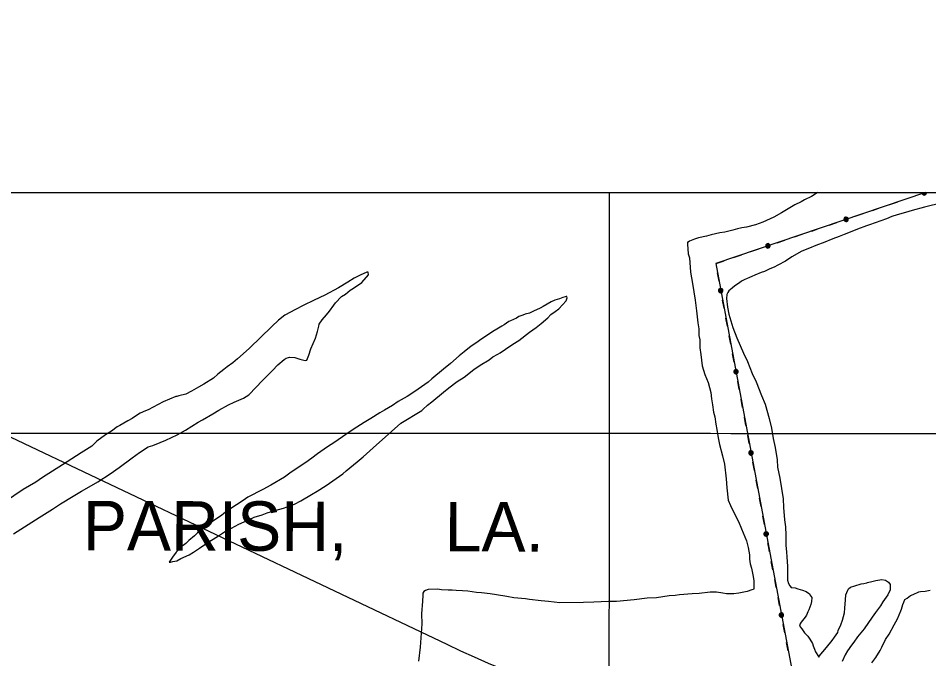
# Model space of a CAD drawing. Extents: x 3250478 to 3288318, y 788638 to 816472.
# Drawn here: x 3262729 to 3266413, y 805228 to 807821 of the extents above; entities that cross this region are included whole.
import ezdxf

# ---------------------------------------------------------------- set-up
doc = ezdxf.new("R2010")
doc.units = 0
for name, color, linetype in [('V-ANNO-SYMB', 7, 'Continuous'), ('V-GRID-MAJR', 7, 'Continuous'), ('V-ROAD-CNTR', 7, 'Continuous'), ('V-SITE-VEGE', 7, 'Continuous'), ('V-TOPO-GNAM-IDEN', 7, 'Continuous'), ('V-UTIL-LINE', 7, 'Continuous')]:
    doc.layers.add(name, color=color, linetype=linetype)

msp = doc.modelspace()

# ---------------------------------------------------------------- linework, layer by layer
at = {"layer": 'V-ANNO-SYMB'}
msp.add_lwpolyline([(3254798.2985432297, 807115.6238858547), (3267896.0068573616, 807115.6238858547), (3267896.0068573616, 812138.0773467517), (3254798.2985432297, 812138.0773467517)], close=True, dxfattribs=at)
at = {"layer": 'V-GRID-MAJR'}
for points in [[(3265115.18, 794019.63), (3265117.824, 800078.686), (3265120.469, 806140.826), (3265120.894318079, 807115.6238858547)], [(3254645.228, 806146.921), (3259882.848, 806143.493), (3265120.469, 806140.826), (3270358.09, 806138.922), (3275595.711, 806137.779), (3280833.333, 806137.398), (3286070.954, 806137.779), (3286070.955, 806137.779)]]:
    msp.add_spline(points, degree=3, dxfattribs=at)
at = {"layer": 'V-ROAD-CNTR'}
msp.add_line((3260610.33461615, 807115.6238858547), (3264462.056522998, 805287.2068636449), dxfattribs=at)
msp.add_arc((3266606.237666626, 809804.1142127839), 5000, 244.60625389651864, 289.19076315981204, dxfattribs=at)
at = {"layer": 'V-SITE-VEGE'}
for points in [[(3265963.4733934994, 807115.6238858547), (3265960.9, 807113.647), (3265938.49, 807099.596), (3265909.812, 807085.471), (3265896.107, 807077.789), (3265871.177, 807064.96), (3265816.37, 807032.9770000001), (3265785.2260000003, 807015.063), (3265741.575, 806994.495), (3265711.6010000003, 806984.115), (3265675.341, 806974.92), (3265656.563, 806972.194), (3265639.052, 806968.229), (3265620.303, 806962.996), (3265587.791, 806955.0970000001), (3265567.759, 806952.357), (3265532.739, 806944.429), (3265512.736, 806939.182), (3265481.477, 806931.2980000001), (3265465.234, 806926.094), (3265444.009, 806918.3250000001), (3265439.036, 806914.506), (3265436.526, 806914.4770000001), (3265436.628, 806905.7000000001), (3265439.585, 806866.861), (3265444.789, 806850.6190000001), (3265449.217, 806792.988), (3265456.023, 806746.6680000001), (3265468.089, 806679.09), (3265472.343, 806636.506), (3265477.924, 806587.666), (3265481.958, 806563.886), (3265482.278, 806536.304), (3265486.2430000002, 806518.7930000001), (3265486.62, 806486.193), (3265490.685, 806459.907), (3265496.235, 806413.573), (3265506.6720000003, 806378.583), (3265519.586, 806346.1290000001), (3265531.3340000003, 806306.137), (3265534.146, 806279.835), (3265536.929, 806256.041), (3265542.29, 806226.007), (3265547.523, 806207.26), (3265551.6350000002, 806177.214), (3265555.6410000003, 806155.939), (3265561.046, 806122.145), (3265566.367, 806095.871), (3265578.188, 806049.611), (3265586.099, 806015.846), (3265593.0500000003, 805956.988), (3265595.9790000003, 805920.657), (3265601.574, 805870.563), (3265610.61, 805848.096), (3265623.467, 805820.657), (3265642.694, 805784.512), (3265655.58, 805754.566), (3265674.952, 805705.885), (3265681.538, 805678.372), (3265686.9020000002, 805648.338), (3265687.09, 805632.0380000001), (3265689.83, 805612.007), (3265695.049, 805594.513), (3265700.367, 805568.2390000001), (3265704.39, 805545.715)], [(3266601.927233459, 807115.6238858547), (3266592.9250000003, 807112.171), (3266566.698, 807103.09), (3266540.453, 807095.262), (3266506.702, 807086.096), (3266490.447, 807082.145), (3266469.217, 807074.377), (3266451.721, 807069.159), (3266421.702, 807062.542), (3266395.444, 807055.9670000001), (3266345.436, 807042.85), (3266317.954, 807033.755), (3266284.201, 807024.588), (3266262.9590000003, 807018.071)], [(3266262.9590000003, 807018.071), (3266241.7460000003, 807009.05), (3266173.062, 806984.431), (3266160.5670000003, 806980.523), (3266124.367, 806966.312), (3266101.898, 806957.274), (3266070.683, 806945.6290000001), (3266050.725, 806936.62), (3266024.494, 806927.539), (3265985.801, 806912.044), (3265962.079, 806902.992), (3265923.384, 806887.497), (3265898.4250000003, 806877.177), (3265858.549, 806855.399), (3265832.42, 806837.54), (3265802.518, 806820.894), (3265787.559, 806813.198), (3265770.077, 806806.726), (3265747.639, 806795.179), (3265735.144, 806791.274), (3265708.93, 806780.939), (3265696.452, 806775.779), (3265687.717, 806771.916), (3265675.253, 806765.5040000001), (3265667.757, 806762.909), (3265655.293, 806756.495), (3265646.589, 806750.123), (3265627.926, 806737.368), (3265616.741, 806728.462), (3265604.335, 806717.032), (3265599.393, 806710.7050000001), (3265595.733, 806701.885), (3265594.6520000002, 806686.826), (3265598.819, 806651.762), (3265604.167, 806622.981), (3265619.836, 806569.242), (3265635.374, 806526.785), (3265662.428, 806464.399), (3265679.119, 806430.734), (3265698.475, 806383.306), (3265713.913, 806349.627), (3265735.88, 806293.454), (3265750.076, 806258.505), (3265767.042, 806201.018), (3265776.2830000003, 806160.996), (3265783.031, 806119.694), (3265790.973, 806083.419), (3265799.075, 806033.354), (3265800.676, 806003.275), (3265809.96, 805959.495), (3265823.469, 805875.633), (3265825.127, 805840.541), (3265829.469, 805790.432), (3265832.295, 805762.877), (3265833.94, 805729.04), (3265834.434, 805686.408), (3265837.2290000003, 805661.361), (3265838.73, 805640.06), (3265840.418, 805602.461), (3265841.069, 805546.039), (3265844.977, 805533.544), (3265850.107, 805523.572), (3265856.45, 805517.375), (3265871.525, 805515.04), (3265882.85, 805511.411), (3265901.717, 805506.612), (3265916.835, 805500.518), (3265929.489, 805490.632), (3265932.039, 805486.898), (3265939.678, 805476.9550000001), (3265938.613, 805460.6410000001), (3265934.997, 805448.058), (3265927.72, 805426.656), (3265922.807, 805417.823), (3265917.935, 805405.226), (3265913.021, 805396.3910000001), (3265896.955, 805376.1410000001), (3265889.5470000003, 805366.025), (3265892.156, 805357.278), (3265898.511, 805349.828), (3265909.984, 805333.659), (3265922.682, 805320.011), (3265931.603, 805307.573), (3265941.835, 805290.137), (3265944.4620000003, 805280.134), (3265949.6210000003, 805267.656), (3265954.7660000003, 805256.429), (3265966.267, 805237.751), (3265967.549, 805235.259), (3265968.7600000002, 805239.033), (3265998.448, 805274.488), (3266021.95, 805302.3470000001), (3266031.822, 805316.257), (3266044.143, 805335.207), (3266046.563, 805342.76), (3266056.332, 805365.444), (3266063.64, 805384.339), (3266072.0670000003, 805414.53), (3266073.103, 805433.353), (3266075.221, 805467.236), (3266077.4960000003, 805487.324)], [(3262708.954, 805734.321), (3262738.828, 805753.476), (3262813.535, 805799.483), (3262867.06, 805833.959), (3262899.412, 805855.649), (3262950.471, 805886.336), (3262984.093, 805906.7880000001), (3263015.235, 805924.703), (3263050.124, 805943.916), (3263101.154, 805977.11), (3263137.2260000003, 806002.605), (3263189.437, 806042.083), (3263219.2830000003, 806063.746), (3263254.144, 806085.465), (3263272.877, 806091.951), (3263302.839, 806103.586), (3263325.306, 806112.622), (3263371.453, 806134.4720000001), (3263405.088, 806153.67), (3263456.13, 806185.608), (3263473.569, 806195.8420000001), (3263515.938, 806218.903), (3263540.839, 806234.238), (3263579.463, 806256.002), (3263601.915, 806266.2930000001), (3263640.595, 806283.042), (3263661.751, 806297.079), (3263691.494, 806327.518), (3263715.028, 806352.871), (3263757.18, 806394.74), (3263779.489, 806417.569), (3263804.3170000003, 806439.1730000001), (3263813.037, 806444.289), (3263821.77, 806448.154), (3263826.781, 806448.211), (3263848.113, 806447.204), (3263868.247, 806441.166), (3263889.634, 806435.143), (3263895.889, 806436.47), (3263904.433, 806456.628), (3263912.9080000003, 806483.062), (3263931.221, 806525.91), (3263939.694, 806552.3420000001), (3263944.449, 806574.968), (3263945.616, 806582.505), (3263957.952, 806600.203), (3263975.273, 806620.466), (3263987.6520000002, 806634.403), (3264004.914, 806659.684), (3264012.336, 806668.547), (3264037.123, 806693.914), (3264053.306, 806704.131), (3264071.927, 806720.648), (3264085.632, 806728.3300000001), (3264119.223, 806751.291), (3264145.208, 806781.687), (3264145.075, 806792.969)], [(3264145.075, 806792.969), (3264138.806, 806792.898), (3264112.606, 806781.31), (3264087.676, 806768.482), (3264062.787, 806751.893), (3264024.18, 806728.875), (3263969.345, 806699.398), (3263925.679, 806680.086), (3263880.789, 806658.25), (3263850.884, 806641.6020000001), (3263807.262, 806618.525), (3263781.162, 806598.162), (3263755.126, 806572.783), (3263664.594, 806485.21), (3263638.5270000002, 806462.338)], [(3264276.286, 806181.289), (3264360.951, 806233.679), (3264367.162, 806238.768), (3264384.542, 806254.0160000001), (3264401.935, 806268.012), (3264449.132, 806307.43), (3264470.244, 806325.229), (3264505.06, 806350.71), (3264532.4420000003, 806368.583), (3264572.216, 806399.135), (3264597.091, 806416.981), (3264634.4590000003, 806438.731), (3264649.375, 806450.187), (3264669.318, 806460.4500000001), (3264678.024, 806466.821), (3264700.433, 806480.873), (3264730.293, 806501.283), (3264753.9420000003, 806516.604), (3264797.449, 806549.71), (3264823.561, 806568.822), (3264844.688, 806585.368), (3264870.757, 806608.24), (3264883.1520000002, 806620.9230000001), (3264900.56, 806633.664), (3264915.475, 806645.122), (3264945.204, 806676.8150000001), (3264950.074, 806689.408), (3264948.764, 806694.411), (3264945.001, 806694.368), (3264941.256, 806693.0700000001), (3264932.507, 806690.463), (3264918.773, 806685.2880000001), (3264900.023, 806680.055), (3264885.065, 806672.359), (3264852.667, 806654.4280000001), (3264840.218, 806646.761), (3264812.762, 806635.157), (3264796.5500000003, 806627.446), (3264780.31, 806622.242), (3264770.321, 806618.365), (3264754.0810000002, 806613.161), (3264744.1210000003, 806606.7760000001), (3264720.414, 806596.47), (3264714.19, 806592.636), (3264694.273, 806579.867), (3264685.557, 806574.751), (3264664.3850000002, 806561.965), (3264648.187, 806553.001), (3264623.3140000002, 806535.159), (3264604.636, 806523.657), (3264579.7630000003, 806505.813), (3264561.1, 806493.058), (3264532.522, 806470.158), (3264512.65, 806453.6240000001), (3264477.892, 806423.127), (3264449.3140000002, 806400.2270000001), (3264402.1180000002, 806360.809), (3264387.216, 806348.0970000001), (3264333.737, 806309.859), (3264302.624, 806289.436), (3264265.242, 806268.942), (3264242.847, 806253.633), (3264210.464, 806234.449), (3264191.788, 806222.948), (3264155.676, 806201.212), (3264128.278, 806184.595), (3264083.4590000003, 806156.49), (3264053.599, 806136.082), (3264010.063, 806105.482), (3263980.1890000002, 806086.328), (3263939.13, 806058.2660000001), (3263916.764, 806040.452), (3263891.8910000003, 806022.608), (3263865.765, 806004.752), (3263827.187, 805979.225), (3263806.045, 805963.937), (3263751.253, 805930.698), (3263717.602, 805912.753), (3263657.768, 805881.966), (3263639.105, 805869.211), (3263611.725, 805851.34), (3263593.061, 805838.583), (3263560.7090000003, 805816.893), (3263550.7800000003, 805807.998), (3263512.2, 805782.474), (3263503.511, 805774.849), (3263483.624, 805759.571), (3263466.214, 805746.831), (3263453.779, 805737.909), (3263441.37, 805726.48), (3263419.018, 805707.4130000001), (3263406.626, 805694.729), (3263386.74, 805679.451), (3263380.528, 805674.3640000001), (3263368.148, 805660.427), (3263353.349, 805638.9400000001), (3263339.789, 805618.72), (3263344.805, 805618.777), (3263353.552, 805621.384), (3263369.809, 805625.335), (3263386.007, 805634.297)], [(3263638.5270000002, 806462.338), (3263616.187, 806442.0160000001), (3263596.3140000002, 806425.485), (3263573.919, 806410.1780000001), (3263560.259, 806398.734), (3263536.651, 806379.652), (3263518.019, 806364.389), (3263479.426, 806340.118), (3263458.256, 806327.332), (3263429.606, 806310.7000000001), (3263407.169, 806299.156), (3263378.4020000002, 806292.5530000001), (3263370.909, 806289.958), (3263365.893, 806289.9010000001), (3263314.732, 806267.991), (3263254.912, 806235.952), (3263243.673, 806232.059), (3263222.472, 806221.782), (3263211.261, 806215.384), (3263190.105, 806201.345), (3263171.413, 806191.0970000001), (3263139.032, 806171.9130000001), (3263129.058, 806166.783), (3263105.4390000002, 806148.953), (3263081.774, 806134.888), (3263046.958, 806109.404), (3263025.876, 806089.098), (3262983.5500000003, 806062.2760000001), (3262907.6180000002, 806013.746), (3262826.714, 805961.402), (3262799.332, 805943.527), (3262748.274, 805912.841), (3262672.3710000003, 805861.805)], [(3263386.007, 805634.297), (3263419.7, 805648.484), (3263437.123, 805659.971), (3263462.026, 805675.306), (3263479.434, 805688.047), (3263510.5470000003, 805708.469), (3263534.198, 805723.789), (3263567.818, 805744.2440000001), (3263591.497, 805757.056), (3263621.4, 805773.702), (3263642.613, 805782.726), (3263662.573, 805791.735), (3263683.786, 805800.759), (3263715.014, 805811.15), (3263736.2430000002, 805818.916), (3263772.489, 805829.3690000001), (3263802.492, 805837.24), (3263846.188, 805854.047), (3263872.357, 805868.144), (3263914.7120000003, 805892.458), (3263938.377, 805906.525), (3263974.477, 805929.514), (3264041.645, 805976.688), (3264055.293, 805989.385), (3264100.025, 806025.012), (3264123.6180000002, 806045.349), (3264164.572, 806082.189), (3264276.286, 806181.289)], [(3265704.39, 805545.715), (3265704.7660000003, 805513.115), (3265703.556, 805509.338), (3265697.302, 805508.013), (3265677.329, 805500.258), (3265644.799, 805493.6140000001), (3265623.514, 805490.859), (3265594.676, 805490.525), (3265579.5870000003, 805494.1140000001), (3265553.217, 805497.573), (3265528.137, 805497.282), (3265483.044, 805492.997), (3265455.474, 805491.427), (3265404.114, 805487.0700000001), (3265386.5870000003, 805484.359), (3265362.779, 805482.831), (3265311.458, 805474.715), (3265272.606, 805473.011), (3265220.003, 805467.387), (3265148.608, 805460.2930000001), (3265117.2630000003, 805459.93), (3265057.095, 805457.983), (3265015.733, 805456.25), (3264920.444, 805455.15), (3264873.9930000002, 805459.6290000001), (3264843.859, 805463.0430000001), (3264797.396, 805468.7760000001), (3264781.065, 805471.094), (3264733.363, 805475.561), (3264705.721, 805480.257), (3264663.004, 805487.2880000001), (3264637.8850000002, 805490.759), (3264602.719, 805495.3690000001), (3264582.643, 805496.3910000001), (3264547.466, 805502.2540000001), (3264526.136, 805503.262), (3264501.046, 805504.2270000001), (3264484.718, 805506.549), (3264468.418, 805506.356), (3264440.8170000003, 805507.294), (3264424.49, 805509.613), (3264386.876, 805509.177), (3264376.8880000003, 805505.3), (3264369.423, 805500.198), (3264365.735, 805493.884), (3264365.852, 805483.855), (3264363.605, 805461.257), (3264360.437, 805409.808), (3264360.898, 805369.685), (3264357.791, 805313.2220000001), (3264354.463, 805275.561), (3264347.592, 805219.055)], [(3266077.4960000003, 805487.324), (3266084.802, 805506.2170000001), (3266087.253, 805511.263), (3266095.957, 805517.635), (3266113.437, 805524.106), (3266138.426, 805531.9180000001), (3266149.697, 805533.302), (3266162.2060000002, 805535.954), (3266164.698, 805537.238), (3266182.2090000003, 805541.201), (3266198.466, 805545.152), (3266222.245, 805549.188), (3266237.318, 805546.854), (3266249.958, 805538.221), (3266256.33, 805529.517), (3266256.59, 805506.948), (3266246.79, 805486.773), (3266227.0470000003, 805458.958), (3266217.207, 805442.541), (3266197.45, 805415.98), (3266183.876, 805397.014), (3266150.571, 805348.978), (3266138.207, 805333.786), (3266124.6040000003, 805317.326), (3266109.804, 805295.838), (3266099.92, 805283.186), (3266083.88, 805260.429), (3266074.037, 805244.012), (3266061.803, 805217.537)], [(3266182.258, 805211.406), (3266198.296, 805234.1630000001), (3266215.532, 805261.948), (3266222.894, 805275.827), (3266237.593, 805306.095), (3266252.3910000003, 805327.5800000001), (3266273.273, 805365.442), (3266285.534, 805389.41), (3266298.951, 805422.167), (3266302.625, 805429.735), (3266307.423, 805448.599), (3266311.083, 805457.419), (3266315.968, 805468.761), (3266324.688, 805473.8790000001), (3266338.362, 805484.068), (3266349.602, 805487.959), (3266372.042, 805499.506), (3266379.5500000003, 805500.845), (3266398.342, 805502.318), (3266418.361, 805506.307)]]:
    msp.add_lwpolyline(points, dxfattribs=at)
at = {"layer": 'V-UTIL-LINE'}
for points in [[(3266399.2158636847, 807115.6238858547), (3265550.8412168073, 806827.7419813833), (3265764.9512168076, 805678.3539813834), (3265990.4522168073, 804483.7969813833), (3266220.6492168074, 803279.0179813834), (3266414.2212168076, 802204.5319813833), (3266640.8902168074, 801004.2239813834), (3266867.9422168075, 799802.1819813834), (3267085.9242168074, 798579.9739813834), (3267315.247216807, 797392.1999813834), (3267477.6672168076, 796271.1759813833), (3267653.8792168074, 795067.7179813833)], [(3266325.2282168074, 807090.5169813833), (3266357.4252168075, 807101.4419813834)], [(3266385.651057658, 807115.6238858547), (3266385.3662168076, 807114.5609813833), (3266385.8242168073, 807111.0799813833), (3266387.5792168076, 807108.0379813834), (3266390.3652168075, 807105.8999813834), (3266393.7572168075, 807104.9909813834), (3266397.2392168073, 807105.4489813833), (3266400.2802168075, 807107.2039813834), (3266402.4182168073, 807109.9899813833), (3266403.3272168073, 807113.3819813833), (3266403.0323310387, 807115.6238858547)], [(3266388.7723989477, 807115.6238858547), (3266388.6772168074, 807115.5339813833), (3266388.9582168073, 807110.6779813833), (3266392.9582168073, 807108.4509813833), (3266397.4022168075, 807108.9339813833), (3266399.9372168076, 807113.0389813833), (3266399.226221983, 807115.6238858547)], [(3266392.034508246, 807115.6238858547), (3266391.9722168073, 807113.3599813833), (3266394.2182168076, 807111.7799813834), (3266396.8702168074, 807113.0219813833), (3266396.122149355, 807115.6238858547)], [(3266394.3472168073, 807113.9719813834), (3266392.119940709, 807115.6238858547)], [(3266185.0772168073, 807042.9589813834), (3266217.2742168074, 807053.8839813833)], [(3266255.1522168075, 807066.7369813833), (3266287.3492168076, 807077.6629813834)], [(3266115.0012168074, 807019.1789813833), (3266147.1982168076, 807030.1049813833)], [(3266008.9412168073, 806983.1899813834), (3266041.1382168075, 806994.1149813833)], [(3266078.0612168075, 807006.6449813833), (3266075.7512168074, 807008.3599813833), (3266075.6872168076, 807006.0339813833), (3266077.9332168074, 807004.4539813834), (3266080.5842168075, 807005.6959813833), (3266079.6462168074, 807008.9619813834), (3266075.4942168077, 807011.1379813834), (3266072.392216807, 807008.2069813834), (3266072.6732168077, 807003.3519813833), (3266076.6732168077, 807001.1239813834), (3266081.1172168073, 807001.6079813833), (3266083.6522168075, 807005.7119813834), (3266082.1912168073, 807011.0209813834), (3266075.1692168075, 807015.1679813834), (3266072.1282168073, 807013.4129813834), (3266069.9902168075, 807010.6269813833), (3266069.0812168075, 807007.2349813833), (3266069.5392168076, 807003.7529813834), (3266071.2942168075, 807000.7119813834), (3266074.0802168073, 806998.5739813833), (3266077.4722168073, 806997.6649813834), (3266080.9532168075, 806998.1229813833), (3266083.9942168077, 806999.8779813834), (3266086.1332168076, 807002.6639813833), (3266087.0422168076, 807006.0559813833), (3266086.5842168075, 807009.5369813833), (3266084.8292168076, 807012.5789813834), (3266082.0432168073, 807014.7169813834), (3266078.6512168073, 807015.6259813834), (3266075.1692168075, 807015.1679813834)], [(3265868.7902168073, 806935.6319813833), (3265900.9872168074, 806946.5569813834)], [(3265938.8652168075, 806959.4099813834), (3265971.0622168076, 806970.3359813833)], [(3265761.7762168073, 806899.3189813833), (3265759.4652168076, 806901.0339813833), (3265759.4012168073, 806898.7079813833), (3265761.6472168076, 806897.1279813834), (3265764.2992168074, 806898.3699813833), (3265763.3612168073, 806901.6349813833), (3265759.2082168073, 806903.8109813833), (3265756.1062168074, 806900.8809813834), (3265756.3872168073, 806896.0259813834), (3265760.3872168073, 806893.7979813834), (3265764.8322168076, 806894.2819813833), (3265767.3662168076, 806898.3859813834), (3265765.9062168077, 806903.6939813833), (3265758.8842168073, 806907.8419813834), (3265755.8432168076, 806906.0869813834), (3265753.7042168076, 806903.3009813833), (3265752.7952168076, 806899.9089813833), (3265753.2532168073, 806896.4269813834), (3265755.0092168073, 806893.3859813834), (3265757.7942168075, 806891.2479813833), (3265761.1862168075, 806890.3389813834), (3265764.6682168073, 806890.7969813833), (3265767.7092168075, 806892.5519813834), (3265769.8472168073, 806895.3379813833), (3265770.7572168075, 806898.7299813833), (3265770.2992168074, 806902.2109813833), (3265768.5432168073, 806905.2529813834), (3265765.7572168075, 806907.3909813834), (3265762.3652168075, 806908.2999813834), (3265758.8842168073, 806907.8419813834)], [(3265798.7142168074, 806911.8519813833), (3265830.9112168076, 806922.7779813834)], [(3265692.6542168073, 806875.8629813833), (3265724.8512168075, 806886.7879813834)], [(3265552.5032168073, 806828.3059813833), (3265584.7002168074, 806839.2309813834)], [(3265622.5782168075, 806852.0839813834), (3265654.7752168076, 806863.0089813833)], [(3265564.0722168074, 806756.7189813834), (3265557.8452168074, 806790.1439813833)], [(3265571.2142168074, 806718.3729813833), (3265569.1882168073, 806716.3299813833), (3265571.4812168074, 806715.9349813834), (3265573.3652168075, 806717.9329813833), (3265572.514216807, 806720.7349813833), (3265569.1482168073, 806720.2709813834), (3265566.4022168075, 806716.4709813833), (3265568.8612168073, 806712.9839813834), (3265573.7062168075, 806712.5699813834), (3265576.4812168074, 806716.2119813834), (3265576.6362168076, 806720.6799813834), (3265572.9352168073, 806723.7729813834), (3265567.4722168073, 806723.0839813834), (3265562.3672168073, 806716.7249813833), (3265563.6712168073, 806713.4639813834), (3265566.1242168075, 806710.9509813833), (3265569.3512168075, 806709.5679813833), (3265572.8632168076, 806709.5249813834), (3265576.1232168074, 806710.8289813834), (3265578.6362168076, 806713.2819813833), (3265580.0202168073, 806716.5099813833), (3265580.0622168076, 806720.0209813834), (3265578.7582168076, 806723.2809813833), (3265576.3052168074, 806725.7949813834), (3265573.0782168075, 806727.1779813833), (3265569.5662168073, 806727.2209813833), (3265566.3062168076, 806725.9159813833), (3265563.7932168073, 806723.4639813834), (3265562.409216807, 806720.2359813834), (3265562.3672168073, 806716.7249813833)], [(3265584.5832168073, 806646.6129813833), (3265578.3562168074, 806680.0379813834)], [(3265598.1342168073, 806573.8639813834), (3265591.9082168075, 806607.2889813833)], [(3265611.6862168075, 806501.1159813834), (3265605.4592168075, 806534.5409813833)], [(3265625.2382168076, 806428.3669813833), (3265619.0112168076, 806461.7919813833)], [(3265632.3802168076, 806390.0219813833), (3265630.3542168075, 806387.9799813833), (3265632.6472168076, 806387.5849813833), (3265634.5312168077, 806389.5829813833), (3265633.6802168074, 806392.3839813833), (3265630.3142168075, 806391.9209813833), (3265627.568216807, 806388.1209813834), (3265630.0262168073, 806384.6329813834), (3265634.872216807, 806384.2189813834), (3265637.6472168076, 806387.8609813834), (3265637.801216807, 806392.3289813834), (3265634.1002168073, 806395.4229813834), (3265628.6382168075, 806394.7339813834), (3265623.5322168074, 806388.3739813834), (3265624.8372168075, 806385.1139813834), (3265627.2892168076, 806382.5999813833), (3265630.517216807, 806381.2169813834), (3265634.0282168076, 806381.1739813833), (3265637.2892168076, 806382.4789813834), (3265639.8022168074, 806384.9309813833), (3265641.1852168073, 806388.1589813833), (3265641.2282168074, 806391.6699813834), (3265639.9242168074, 806394.9309813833), (3265637.4712168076, 806397.4439813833), (3265634.2432168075, 806398.8269813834), (3265630.7322168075, 806398.8699813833), (3265627.4722168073, 806397.5659813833), (3265624.9582168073, 806395.1129813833), (3265623.5752168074, 806391.8849813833), (3265623.5322168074, 806388.3739813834)], [(3265645.7492168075, 806318.2609813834), (3265639.5222168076, 806351.6859813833)], [(3265659.301216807, 806245.5119813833), (3265653.0742168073, 806278.9369813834)], [(3265672.8522168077, 806172.7639813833), (3265666.6262168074, 806206.1889813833)], [(3265686.4042168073, 806100.0149813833), (3265680.1772168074, 806133.4399813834)], [(3265693.5462168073, 806061.6719813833), (3265691.5202168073, 806059.6289813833), (3265693.8132168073, 806059.2339813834), (3265695.6972168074, 806061.2319813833), (3265694.8452168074, 806064.0339813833), (3265691.4792168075, 806063.5699813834), (3265688.7342168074, 806059.7699813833), (3265691.1922168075, 806056.2819813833), (3265696.0382168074, 806055.8689813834), (3265698.8132168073, 806059.5109813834), (3265698.9672168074, 806063.9779813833), (3265695.2662168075, 806067.0719813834), (3265689.8042168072, 806066.3829813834), (3265684.6982168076, 806060.0229813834), (3265686.0022168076, 806056.7629813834), (3265688.4552168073, 806054.2499813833), (3265691.6832168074, 806052.8669813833), (3265695.1942168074, 806052.8239813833), (3265698.4542168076, 806054.1279813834), (3265700.9682168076, 806056.5809813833), (3265702.3512168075, 806059.8089813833), (3265702.3942168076, 806063.3199813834), (3265701.0902168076, 806066.5799813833), (3265698.6372168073, 806069.0929813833), (3265695.409216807, 806070.4769813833), (3265691.8982168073, 806070.5189813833), (3265688.6372168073, 806069.2149813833), (3265686.1242168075, 806066.7629813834), (3265684.7412168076, 806063.5349813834), (3265684.6982168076, 806060.0229813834)], [(3265706.9152168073, 805989.9089813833), (3265700.6882168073, 806023.3339813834)], [(3265720.4672168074, 805917.1599813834), (3265714.2402168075, 805950.5849813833)], [(3265734.0182168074, 805844.4119813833), (3265727.7922168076, 805877.8369813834)], [(3265747.5692168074, 805771.6629813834), (3265741.3432168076, 805805.0879813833)], [(3265754.7122168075, 805733.3209813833), (3265752.6852168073, 805731.2779813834), (3265754.9792168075, 805730.8839813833), (3265756.8632168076, 805732.8819813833), (3265756.0112168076, 805735.6829813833), (3265752.6452168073, 805735.2199813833), (3265749.8992168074, 805731.4199813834), (3265752.3582168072, 805727.9319813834), (3265757.2032168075, 805727.5179813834), (3265759.9782168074, 805731.1599813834), (3265760.1332168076, 805735.6279813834), (3265756.4322168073, 805738.7209813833), (3265750.9702168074, 805738.0319813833), (3265745.8642168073, 805731.6729813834), (3265747.1682168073, 805728.4129813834), (3265749.6212168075, 805725.8989813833), (3265752.8492168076, 805724.5159813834), (3265756.3602168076, 805724.4729813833), (3265759.6202168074, 805725.7769813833), (3265762.1332168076, 805728.2299813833), (3265763.517216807, 805731.4579813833), (3265763.5592168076, 805734.9689813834), (3265762.2552168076, 805738.2299813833), (3265759.8032168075, 805740.7429813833), (3265756.5752168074, 805742.1259813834), (3265753.0632168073, 805742.1689813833), (3265749.8032168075, 805740.8649813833), (3265747.2902168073, 805738.4119813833), (3265745.9072168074, 805735.1839813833), (3265745.8642168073, 805731.6729813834)], [(3265768.1202168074, 805661.5649813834), (3265764.9512168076, 805678.3539813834), (3265761.8532168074, 805694.9819813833)], [(3265781.8462168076, 805588.8489813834), (3265775.5402168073, 805622.2589813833)], [(3265795.5722168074, 805516.1339813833), (3265789.2652168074, 805549.5439813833)], [(3265809.2992168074, 805443.4179813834), (3265802.9922168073, 805476.8279813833)], [(3265816.5352168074, 805405.0939813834), (3265814.514216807, 805403.0459813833), (3265816.8082168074, 805402.6569813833), (3265818.6872168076, 805404.6599813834), (3265817.8292168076, 805407.4589813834), (3265814.4642168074, 805406.9879813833), (3265811.7282168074, 805403.1809813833), (3265814.1942168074, 805399.6989813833), (3265819.0412168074, 805399.2969813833), (3265821.8072168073, 805402.9459813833), (3265821.9512168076, 805407.4139813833), (3265818.2422168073, 805410.4979813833), (3265812.7822168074, 805409.7959813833), (3265807.6922168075, 805403.4239813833), (3265809.0032168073, 805400.1669813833), (3265811.4622168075, 805397.6599813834), (3265814.6942168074, 805396.2839813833), (3265818.2052168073, 805396.2499813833), (3265821.4622168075, 805397.5619813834), (3265823.9692168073, 805400.0209813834), (3265825.3452168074, 805403.2519813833), (3265825.3792168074, 805406.7629813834), (3265824.0672168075, 805410.0209813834), (3265821.6082168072, 805412.5279813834), (3265818.3772168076, 805413.9029813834), (3265814.8662168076, 805413.9379813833), (3265811.6092168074, 805412.6259813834), (3265809.1012168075, 805410.1669813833), (3265807.7262168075, 805406.9359813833), (3265807.6922168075, 805403.4239813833)], [(3265830.0742168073, 805333.3619813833), (3265823.767216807, 805366.7719813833)], [(3265843.801216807, 805260.6459813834), (3265837.4942168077, 805294.0559813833)]]:
    msp.add_lwpolyline(points, dxfattribs=at)

# ---------------------------------------------------------------- texts
at = {"layer": 'V-TOPO-GNAM-IDEN'}
for s, height, p in [('PARISH,', 199.9995980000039, (3262989.9104577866, 805667.5080286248)), ('LA.', 199.99959800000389, (3264453.83604268, 805663.1343034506))]:
    msp.add_text(s, height=height, rotation=359.8258057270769, dxfattribs=at).set_placement(p)

doc.saveas('drawing.dxf')
